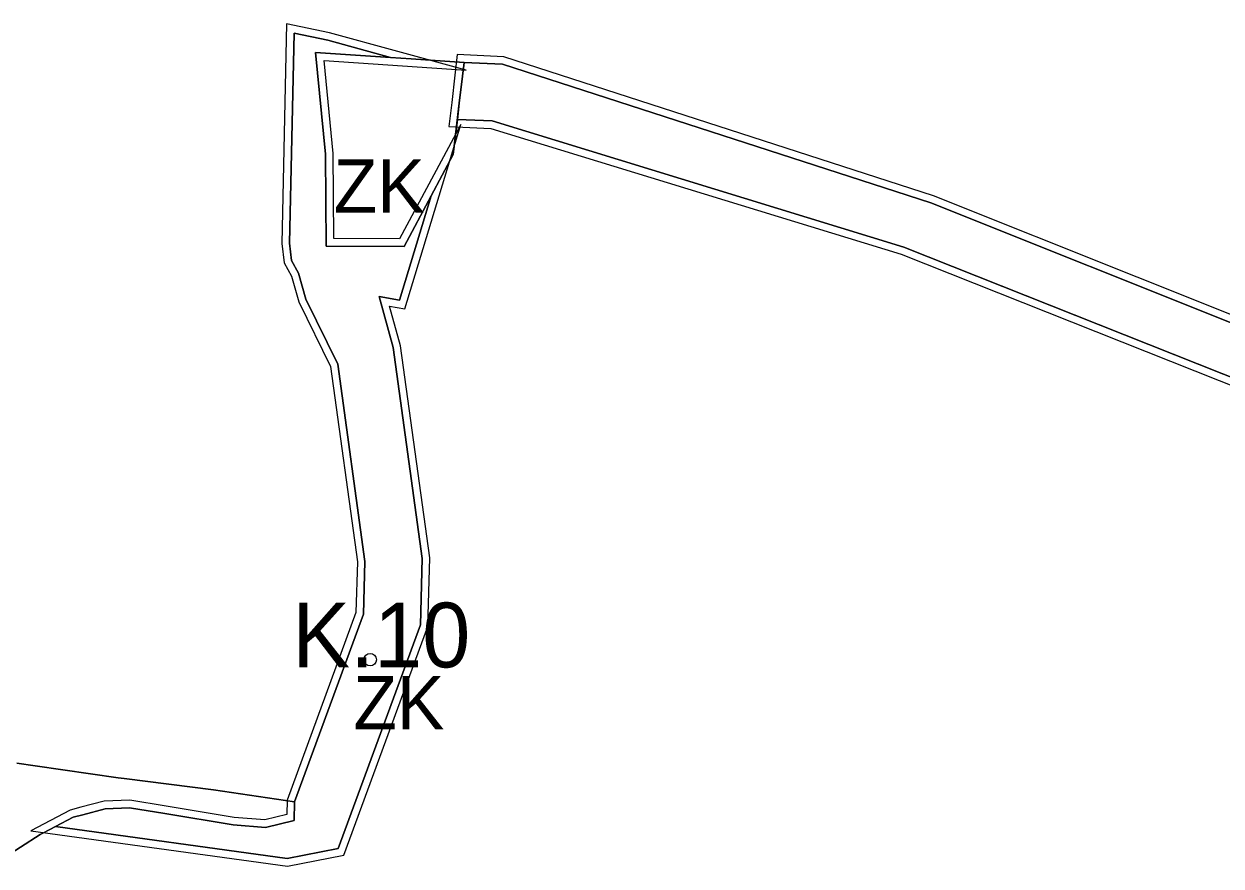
# Model space of a CAD drawing. Extents: x -555509 to -553005, y -1186756 to -1182560.
# Drawn here: x -554833.4 to -554518.9, y -1186267.7 to -1186046.4 of the extents above; entities that cross this region are included whole.
import ezdxf

# ---------------------------------------------------------------- set-up
doc = ezdxf.new("R2010")
doc.units = 0
for name, color, linetype in [('Level 46', 7, 'Continuous'), ('Level 56', 7, 'Continuous'), ('Level 59', 7, 'Continuous'), ('Level 63', 7, 'Continuous'), ('navrh_ZK', 7, 'Continuous'), ('OBRYS_PLOCH', 7, 'Continuous'), ('stav_AP', 7, 'Continuous'), ('stav_ZK', 7, 'Continuous')]:
    doc.layers.add(name, color=color, linetype=linetype)

msp = doc.modelspace()

# ---------------------------------------------------------------- linework, layer by layer
at = {"layer": 'Level 46'}
msp.add_circle((-554742.47, -1186213.47), 1.64, dxfattribs=at)
at = {"layer": 'Level 56'}
msp.add_lwpolyline([(-554726.8, -1186186.74), (-554734.46, -1186131.02), (-554737.35, -1186120.58), (-554733.32, -1186121.27), (-554718.65, -1186072.85), (-554734.72, -1186102.87), (-554752.04, -1186102.79), (-554752.21, -1186080.49), (-554754.57, -1186056.04), (-554717.23, -1186058.6), (-554753.15, -1186048.76), (-554764.42, -1186046.41), (-554765.69, -1186104.14), (-554765.07, -1186109.15), (-554763.16, -1186112.68), (-554761.2, -1186119.45), (-554752.9, -1186136.44), (-554745.83, -1186187.78), (-554746.2, -1186201.09), (-554764.31, -1186250.42), (-554764.39, -1186254.15), (-554770.1, -1186255.52), (-554778.22, -1186254.9), (-554796.07, -1186251.94), (-554805.62, -1186250.35), (-554812.39, -1186250.64), (-554818.45, -1186252.27), (-554821.25, -1186253.01), (-554831.59, -1186258.42), (-554764.21, -1186267.7), (-554749.35, -1186264.8), (-554727.29, -1186204.72)], close=True, dxfattribs=at)
msp.add_lwpolyline([(-554487.42, -1186134.34), (-554594.49, -1186091.56), (-554707.34, -1186055.03), (-554719.58, -1186054.48), (-554720.21, -1186059.88), (-554721.04, -1186067.02), (-554721.78, -1186073.4), (-554710.74, -1186073.9), (-554602.91, -1186106.92), (-554493.85, -1186150.27)], dxfattribs=at)
at = {"layer": 'navrh_ZK'}
for p, q in [((-554754.21, -1186080.59), (-554756.79, -1186053.88)), ((-554756.79, -1186053.88), (-554737.11, -1186055.23)), ((-554717.81, -1186056.56), (-554718.22, -1186060.11)), ((-554718.22, -1186060.11), (-554719.05, -1186067.25)), ((-554719.05, -1186067.25), (-554719.54, -1186071.5)), ((-554719.54, -1186071.5), (-554710.39, -1186071.91)), ((-554754.02, -1186104.78), (-554754.21, -1186080.59)), ((-554726.42, -1186091.6), (-554733.53, -1186104.88)), ((-554733.53, -1186104.88), (-554754.02, -1186104.78)), ((-554762.32, -1186250.8), (-554762.42, -1186255.74)), ((-554820.52, -1186254.89), (-554825.12, -1186257.3)), ((-554817.93, -1186254.2), (-554820.52, -1186254.89)), ((-554812.08, -1186252.63), (-554817.93, -1186254.2)), ((-554805.74, -1186252.36), (-554812.08, -1186252.63)), ((-554796.4, -1186253.91), (-554805.74, -1186252.36)), ((-554778.46, -1186256.89), (-554796.4, -1186253.91)), ((-554825.12, -1186257.3), (-554764.26, -1186265.68)), ((-554769.94, -1186257.54), (-554778.46, -1186256.89)), ((-554762.42, -1186255.74), (-554769.94, -1186257.54))]:
    msp.add_line(p, q, dxfattribs=at)
for points in [[(-554737.11, -1186055.23), (-554753.62, -1186050.71), (-554762.47, -1186048.86), (-554763.69, -1186104.04), (-554763.13, -1186108.53), (-554761.3, -1186111.92), (-554759.33, -1186118.73), (-554750.96, -1186135.85), (-554743.83, -1186187.67), (-554744.21, -1186201.47), (-554762.32, -1186250.8)], [(-554488.13, -1186136.21), (-554595.17, -1186093.44), (-554707.7, -1186057.02), (-554717.81, -1186056.56)], [(-554710.39, -1186071.91), (-554602.25, -1186105.03), (-554493.14, -1186148.4), (-554377.29, -1186191)], [(-554764.26, -1186265.68), (-554750.84, -1186263.05), (-554729.28, -1186204.34), (-554728.8, -1186186.85), (-554736.43, -1186131.42), (-554740.11, -1186118.07), (-554734.72, -1186119), (-554726.42, -1186091.6)]]:
    msp.add_lwpolyline(points, dxfattribs=at)
at = {"layer": 'OBRYS_PLOCH'}
for p, q in [((-554763.69, -1186104.04), (-554762.47, -1186048.86)), ((-554762.47, -1186048.86), (-554753.62, -1186050.71)), ((-554753.62, -1186050.71), (-554737.11, -1186055.23)), ((-554737.11, -1186055.23), (-554756.79, -1186053.88)), ((-554756.79, -1186053.88), (-554754.21, -1186080.59)), ((-554754.21, -1186080.59), (-554756.79, -1186053.88)), ((-554756.79, -1186053.88), (-554737.11, -1186055.23)), ((-554754.21, -1186080.59), (-554756.79, -1186053.88)), ((-554756.79, -1186053.88), (-554737.11, -1186055.23)), ((-554731.68, -1186055.61), (-554737.11, -1186055.23)), ((-554737.11, -1186055.23), (-554731.68, -1186055.61)), ((-554717.81, -1186056.56), (-554731.68, -1186055.61)), ((-554731.68, -1186055.61), (-554717.81, -1186056.56)), ((-554718.22, -1186060.11), (-554717.81, -1186056.56)), ((-554717.81, -1186056.56), (-554718.22, -1186060.11)), ((-554717.81, -1186056.56), (-554718.22, -1186060.11)), ((-554707.7, -1186057.02), (-554717.81, -1186056.56)), ((-554717.81, -1186056.56), (-554707.7, -1186057.02)), ((-554595.17, -1186093.44), (-554707.7, -1186057.02)), ((-554707.7, -1186057.02), (-554595.17, -1186093.44)), ((-554719.05, -1186067.25), (-554718.22, -1186060.11)), ((-554718.22, -1186060.11), (-554719.05, -1186067.25)), ((-554718.22, -1186060.11), (-554719.05, -1186067.25)), ((-554720.62, -1186080.75), (-554719.05, -1186067.25)), ((-554719.05, -1186067.25), (-554719.54, -1186071.5)), ((-554719.05, -1186067.25), (-554719.54, -1186071.5)), ((-554719.54, -1186071.5), (-554720.62, -1186080.75)), ((-554719.54, -1186071.5), (-554710.39, -1186071.91)), ((-554719.54, -1186071.5), (-554710.39, -1186071.91)), ((-554710.39, -1186071.91), (-554719.54, -1186071.5)), ((-554710.39, -1186071.91), (-554602.25, -1186105.03)), ((-554754.21, -1186080.59), (-554754.02, -1186104.78)), ((-554754.02, -1186104.78), (-554754.21, -1186080.59)), ((-554754.02, -1186104.78), (-554754.21, -1186080.59)), ((-554726.42, -1186091.6), (-554720.62, -1186080.75)), ((-554720.62, -1186080.75), (-554726.42, -1186091.6)), ((-554726.42, -1186091.6), (-554734.72, -1186119)), ((-554733.53, -1186104.88), (-554726.42, -1186091.6)), ((-554726.42, -1186091.6), (-554733.53, -1186104.88)), ((-554726.42, -1186091.6), (-554733.53, -1186104.88)), ((-554488.13, -1186136.21), (-554595.17, -1186093.44)), ((-554595.17, -1186093.44), (-554488.13, -1186136.21)), ((-554763.13, -1186108.53), (-554763.69, -1186104.04)), ((-554754.02, -1186104.78), (-554733.53, -1186104.88)), ((-554733.53, -1186104.88), (-554754.02, -1186104.78)), ((-554733.53, -1186104.88), (-554754.02, -1186104.78)), ((-554602.25, -1186105.03), (-554493.14, -1186148.4)), ((-554763.13, -1186108.53), (-554761.3, -1186111.92)), ((-554761.3, -1186111.92), (-554763.13, -1186108.53)), ((-554761.3, -1186111.92), (-554759.33, -1186118.73)), ((-554734.72, -1186119), (-554740.11, -1186118.07)), ((-554740.11, -1186118.07), (-554736.43, -1186131.42)), ((-554728.8, -1186186.85), (-554736.43, -1186131.42)), ((-554736.43, -1186131.42), (-554728.8, -1186186.85)), ((-554743.83, -1186187.67), (-554750.96, -1186135.85)), ((-554743.83, -1186187.67), (-554744.21, -1186201.47)), ((-554744.21, -1186201.47), (-554743.83, -1186187.67)), ((-554729.28, -1186204.34), (-554728.8, -1186186.85)), ((-554728.8, -1186186.85), (-554729.28, -1186204.34)), ((-554744.21, -1186201.47), (-554762.32, -1186250.8)), ((-554762.32, -1186250.8), (-554744.21, -1186201.47)), ((-554750.84, -1186263.05), (-554729.28, -1186204.34)), ((-554729.28, -1186204.34), (-554750.84, -1186263.05)), ((-554830.46, -1186241.38), (-554835.28, -1186240.65)), ((-554835.28, -1186240.65), (-554830.46, -1186241.38)), ((-554808.67, -1186244.5), (-554830.46, -1186241.38)), ((-554830.46, -1186241.38), (-554808.67, -1186244.5)), ((-554807.08, -1186244.72), (-554808.67, -1186244.5)), ((-554808.67, -1186244.5), (-554807.08, -1186244.72)), ((-554783.59, -1186247.69), (-554807.08, -1186244.72)), ((-554807.08, -1186244.72), (-554783.59, -1186247.69)), ((-554762.32, -1186250.8), (-554783.59, -1186247.69)), ((-554783.59, -1186247.69), (-554762.32, -1186250.8)), ((-554762.42, -1186255.74), (-554762.32, -1186250.8)), ((-554762.32, -1186250.8), (-554762.42, -1186255.74)), ((-554762.32, -1186250.8), (-554762.42, -1186255.74)), ((-554828.34, -1186258.98), (-554820.52, -1186254.89)), ((-554820.52, -1186254.89), (-554825.12, -1186257.3)), ((-554820.52, -1186254.89), (-554825.12, -1186257.3)), ((-554820.52, -1186254.89), (-554817.93, -1186254.2)), ((-554817.93, -1186254.2), (-554820.52, -1186254.89)), ((-554817.93, -1186254.2), (-554820.52, -1186254.89)), ((-554817.93, -1186254.2), (-554812.08, -1186252.63)), ((-554812.08, -1186252.63), (-554817.93, -1186254.2)), ((-554812.08, -1186252.63), (-554817.93, -1186254.2)), ((-554812.08, -1186252.63), (-554805.74, -1186252.36)), ((-554805.74, -1186252.36), (-554812.08, -1186252.63)), ((-554805.74, -1186252.36), (-554812.08, -1186252.63)), ((-554805.74, -1186252.36), (-554796.4, -1186253.91)), ((-554796.4, -1186253.91), (-554805.74, -1186252.36)), ((-554796.4, -1186253.91), (-554805.74, -1186252.36)), ((-554796.4, -1186253.91), (-554778.46, -1186256.89)), ((-554778.46, -1186256.89), (-554796.4, -1186253.91)), ((-554778.46, -1186256.89), (-554796.4, -1186253.91)), ((-554825.12, -1186257.3), (-554828.34, -1186258.98)), ((-554825.12, -1186257.3), (-554764.26, -1186265.68)), ((-554825.12, -1186257.3), (-554764.26, -1186265.68)), ((-554764.26, -1186265.68), (-554825.12, -1186257.3)), ((-554778.46, -1186256.89), (-554769.94, -1186257.54)), ((-554769.94, -1186257.54), (-554778.46, -1186256.89)), ((-554769.94, -1186257.54), (-554778.46, -1186256.89)), ((-554769.94, -1186257.54), (-554762.42, -1186255.74)), ((-554762.42, -1186255.74), (-554769.94, -1186257.54)), ((-554762.42, -1186255.74), (-554769.94, -1186257.54)), ((-554839.51, -1186266.06), (-554829.17, -1186259.42)), ((-554829.17, -1186259.42), (-554839.51, -1186266.06)), ((-554829.17, -1186259.42), (-554828.34, -1186258.98)), ((-554828.34, -1186258.98), (-554829.17, -1186259.42)), ((-554764.26, -1186265.68), (-554750.84, -1186263.05)), ((-554750.84, -1186263.05), (-554764.26, -1186265.68))]:
    msp.add_line(p, q, dxfattribs=at)
for points in [[(-554737.11, -1186055.23), (-554753.62, -1186050.71), (-554762.47, -1186048.86), (-554763.69, -1186104.04), (-554763.13, -1186108.53), (-554761.3, -1186111.92), (-554759.33, -1186118.73), (-554750.96, -1186135.85), (-554743.83, -1186187.67), (-554744.21, -1186201.47), (-554762.32, -1186250.8)], [(-554762.47, -1186048.86), (-554763.69, -1186104.04), (-554763.13, -1186108.53)], [(-554737.11, -1186055.23), (-554753.62, -1186050.71), (-554762.47, -1186048.86)], [(-554488.13, -1186136.21), (-554595.17, -1186093.44), (-554707.7, -1186057.02), (-554717.81, -1186056.56)], [(-554710.39, -1186071.91), (-554602.25, -1186105.03), (-554493.14, -1186148.4), (-554377.29, -1186191)], [(-554493.14, -1186148.4), (-554602.25, -1186105.03), (-554710.39, -1186071.91)], [(-554764.26, -1186265.68), (-554750.84, -1186263.05), (-554729.28, -1186204.34), (-554728.8, -1186186.85), (-554736.43, -1186131.42), (-554740.11, -1186118.07), (-554734.72, -1186119), (-554726.42, -1186091.6)], [(-554736.43, -1186131.42), (-554740.11, -1186118.07), (-554734.72, -1186119), (-554726.42, -1186091.6)], [(-554750.96, -1186135.85), (-554759.33, -1186118.73), (-554761.3, -1186111.92)], [(-554759.33, -1186118.73), (-554750.96, -1186135.85), (-554743.83, -1186187.67)]]:
    msp.add_lwpolyline(points, dxfattribs=at)
at = {"layer": 'stav_AP'}
for p, q in [((-554763.69, -1186104.04), (-554762.47, -1186048.86)), ((-554737.11, -1186055.23), (-554731.68, -1186055.61)), ((-554731.68, -1186055.61), (-554717.81, -1186056.56)), ((-554717.81, -1186056.56), (-554707.7, -1186057.02)), ((-554707.7, -1186057.02), (-554595.17, -1186093.44)), ((-554719.54, -1186071.5), (-554720.62, -1186080.75)), ((-554710.39, -1186071.91), (-554719.54, -1186071.5)), ((-554602.25, -1186105.03), (-554710.39, -1186071.91)), ((-554720.62, -1186080.75), (-554726.42, -1186091.6)), ((-554726.42, -1186091.6), (-554734.72, -1186119)), ((-554595.17, -1186093.44), (-554488.13, -1186136.21)), ((-554493.14, -1186148.4), (-554602.25, -1186105.03)), ((-554736.43, -1186131.42), (-554728.8, -1186186.85)), ((-554744.21, -1186201.47), (-554743.83, -1186187.67)), ((-554762.32, -1186250.8), (-554744.21, -1186201.47)), ((-554835.28, -1186240.65), (-554830.46, -1186241.38)), ((-554830.46, -1186241.38), (-554808.67, -1186244.5)), ((-554808.67, -1186244.5), (-554807.08, -1186244.72)), ((-554807.08, -1186244.72), (-554783.59, -1186247.69)), ((-554783.59, -1186247.69), (-554762.32, -1186250.8)), ((-554825.12, -1186257.3), (-554828.34, -1186258.98)), ((-554764.26, -1186265.68), (-554825.12, -1186257.3)), ((-554829.17, -1186259.42), (-554839.51, -1186266.06)), ((-554828.34, -1186258.98), (-554829.17, -1186259.42))]:
    msp.add_line(p, q, dxfattribs=at)
for points in [[(-554762.47, -1186048.86), (-554753.62, -1186050.71), (-554737.11, -1186055.23)], [(-554743.83, -1186187.67), (-554750.96, -1186135.85), (-554759.33, -1186118.73), (-554761.3, -1186111.92), (-554763.13, -1186108.53), (-554763.69, -1186104.04)], [(-554734.72, -1186119), (-554740.11, -1186118.07), (-554736.43, -1186131.42)], [(-554728.8, -1186186.85), (-554729.28, -1186204.34), (-554750.84, -1186263.05), (-554764.26, -1186265.68)]]:
    msp.add_lwpolyline(points, dxfattribs=at)
at = {"layer": 'stav_ZK'}
for p, q in [((-554737.11, -1186055.23), (-554756.79, -1186053.88)), ((-554756.79, -1186053.88), (-554754.21, -1186080.59)), ((-554731.68, -1186055.61), (-554737.11, -1186055.23)), ((-554717.81, -1186056.56), (-554731.68, -1186055.61)), ((-554718.22, -1186060.11), (-554717.81, -1186056.56)), ((-554719.05, -1186067.25), (-554718.22, -1186060.11)), ((-554720.62, -1186080.75), (-554719.05, -1186067.25)), ((-554754.21, -1186080.59), (-554754.02, -1186104.78)), ((-554726.42, -1186091.6), (-554720.62, -1186080.75)), ((-554733.53, -1186104.88), (-554726.42, -1186091.6)), ((-554754.02, -1186104.78), (-554733.53, -1186104.88)), ((-554830.46, -1186241.38), (-554835.28, -1186240.65)), ((-554808.67, -1186244.5), (-554830.46, -1186241.38)), ((-554807.08, -1186244.72), (-554808.67, -1186244.5)), ((-554783.59, -1186247.69), (-554807.08, -1186244.72)), ((-554762.32, -1186250.8), (-554783.59, -1186247.69)), ((-554762.42, -1186255.74), (-554762.32, -1186250.8)), ((-554828.34, -1186258.98), (-554820.52, -1186254.89)), ((-554820.52, -1186254.89), (-554817.93, -1186254.2)), ((-554817.93, -1186254.2), (-554812.08, -1186252.63)), ((-554812.08, -1186252.63), (-554805.74, -1186252.36)), ((-554805.74, -1186252.36), (-554796.4, -1186253.91)), ((-554796.4, -1186253.91), (-554778.46, -1186256.89)), ((-554778.46, -1186256.89), (-554769.94, -1186257.54)), ((-554769.94, -1186257.54), (-554762.42, -1186255.74)), ((-554839.51, -1186266.06), (-554829.17, -1186259.42)), ((-554829.17, -1186259.42), (-554828.34, -1186258.98))]:
    msp.add_line(p, q, dxfattribs=at)

# ---------------------------------------------------------------- texts
at = {"layer": 'Level 46'}
msp.add_text('K.10', height=17, dxfattribs=at).set_placement((-554762.92, -1186215.49))
at = {"layer": 'Level 59'}
msp.add_text('ZK', height=14, dxfattribs=at).set_placement((-554752.06, -1186096.03))
at = {"layer": 'Level 63'}
msp.add_text('ZK', height=14, dxfattribs=at).set_placement((-554746.89, -1186231.78))

doc.saveas('drawing.dxf')
